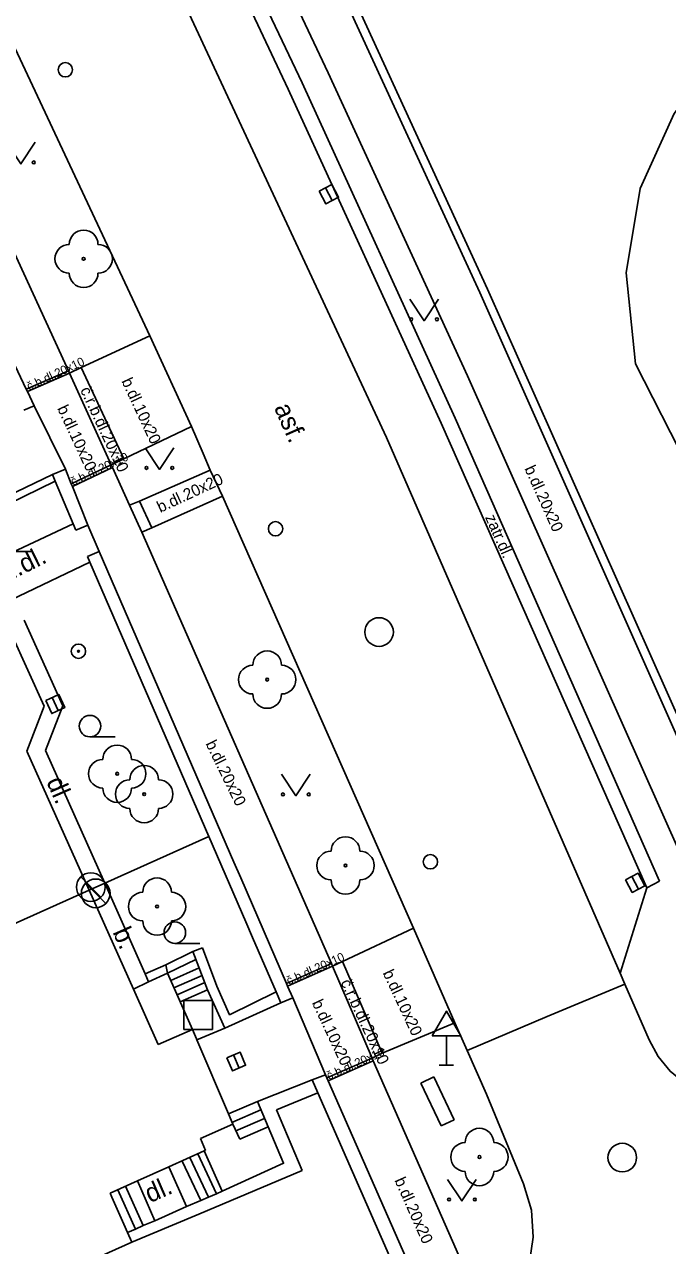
# Model space of a CAD drawing. Extents: x -600391 to -599491, y -1160176 to -1159402.
# Drawn here: x -599993.14 to -599970.71, y -1159959.22 to -1159916.65 of the extents above; entities that cross this region are included whole.
import ezdxf

# ---------------------------------------------------------------- set-up
doc = ezdxf.new("R2010")
doc.units = 0
for name, color, linetype in [('Level 10', 7, 'Continuous'), ('Level 11', 7, 'Continuous'), ('Level 22', 7, 'Continuous'), ('Level 24', 7, 'Continuous'), ('Level 25', 7, 'Continuous'), ('Level 26', 7, 'Continuous'), ('Level 27', 7, 'Continuous'), ('Level 28', 7, 'Continuous'), ('Level 34', 7, 'Continuous'), ('Level 36', 7, 'Continuous'), ('Level 40', 7, 'Continuous'), ('Level 5', 7, 'Continuous'), ('Level 6', 7, 'Continuous'), ('Level 7', 7, 'Continuous'), ('Level 8', 7, 'Continuous')]:
    doc.layers.add(name, color=color, linetype=linetype)

msp = doc.modelspace()

# ---------------------------------------------------------------- linework, layer by layer
at = {"layer": 'Level 10'}
for points in [[(-600004.38, -1159881.71), (-600001.91, -1159882.1), (-600001.45, -1159881.84), (-599996.41, -1159891.77), (-599995.59, -1159893.48), (-599986.85, -1159911.55), (-599983.45, -1159918.69), (-599978.12, -1159930.38), (-599970.99, -1159946.52)], [(-600004.15, -1159895.42), (-600003.88, -1159896.02), (-599997.52, -1159908.97), (-599996.01, -1159912.1), (-599995.56, -1159913.02), (-599988.76, -1159927.51), (-599987.31, -1159930.67), (-599986.9, -1159931.61), (-599986.66, -1159932.19), (-599986.23, -1159933.1), (-599979.57, -1159948.15), (-599978.13, -1159951.45), (-599977.7, -1159952.42), (-599977.02, -1159953.94), (-599975.73, -1159957.07)], [(-599970.99, -1159946.52), (-599971.43, -1159946.75)], [(-599971.43, -1159946.75), (-599972.36, -1159949.72)], [(-599972.36, -1159949.72), (-599972.2, -1159950.1), (-599971.35, -1159952.05)], [(-599969.53, -1159953.86), (-599970.11, -1159953.56), (-599970.62, -1159953.14), (-599971.04, -1159952.63), (-599971.35, -1159952.05)], [(-599975.73, -1159957.07), (-599975.46, -1159957.98), (-599975.4, -1159958.93), (-599975.54, -1159959.88)]]:
    msp.add_lwpolyline(points, dxfattribs=at)
at = {"layer": 'Level 11'}
for points in [[(-600002.37, -1159877.7), (-599997.64, -1159887.06), (-599995.54, -1159891.34), (-599992.33, -1159897.82), (-599988.83, -1159905.02), (-599982.55, -1159918.34), (-599977.69, -1159928.9), (-599968.89, -1159948.65)], [(-600004.38, -1159881.71), (-599998.64, -1159892.95), (-599997.83, -1159894.61), (-599989.12, -1159912.55), (-599980.51, -1159931.05), (-599972.36, -1159949.72)], [(-600001.91, -1159882.1), (-599996.9, -1159892.03), (-599996.06, -1159893.72), (-599990.31, -1159905.47), (-599987.32, -1159911.73), (-599983.94, -1159918.91)], [(-599998.7, -1159913.43), (-599998.66, -1159913.52), (-599997.19, -1159916.57), (-599991.6, -1159928.72), (-599991.56, -1159928.81)], [(-599968.46, -1159917.15), (-599970.48, -1159919.75), (-599971.67, -1159922.37), (-599972.15, -1159925.31), (-599971.83, -1159928.48), (-599970, -1159932.06), (-599967.15, -1159934.67), (-599961.48, -1159937.69)], [(-599983.94, -1159918.91), (-599978.61, -1159930.55)], [(-599991.56, -1159928.81), (-599991.16, -1159928.61), (-599988.76, -1159927.51)], [(-599991.6, -1159928.72), (-599993.07, -1159929.36)], [(-599991.16, -1159928.61), (-599989.67, -1159931.79)], [(-599991.56, -1159928.81), (-599993.03, -1159929.45)], [(-599991.56, -1159928.81), (-599990.11, -1159932)], [(-599990.11, -1159932), (-599989.67, -1159931.79), (-599987.31, -1159930.67)], [(-599978.61, -1159930.55), (-599971.43, -1159946.75)], [(-599990.11, -1159932), (-599991.5, -1159932.67)], [(-599990.07, -1159932.09), (-599991.46, -1159932.76)], [(-599990.11, -1159932), (-599990.07, -1159932.09), (-599989.47, -1159933.41)], [(-599986.66, -1159932.19), (-599989.12, -1159933.27), (-599989.47, -1159933.41)], [(-599996.47, -1159934.72), (-599992.06, -1159932.57)], [(-599989.04, -1159934.35), (-599989.47, -1159933.41)], [(-599989.12, -1159933.27), (-599988.69, -1159934.2)], [(-599986.23, -1159933.1), (-599988.69, -1159934.2)], [(-599995.73, -1159936.07), (-599991.43, -1159934.06)], [(-599988.69, -1159934.2), (-599989.04, -1159934.35)], [(-599982.39, -1159949.48), (-599982.43, -1159949.39), (-599989.04, -1159934.35)], [(-599994.89, -1159937.31), (-599994.17, -1159936.97), (-599990.86, -1159935.39)], [(-599993.14, -1159937.42), (-599991.8, -1159940.4)], [(-599991.8, -1159940.4), (-599992.4, -1159941.96)], [(-599992.4, -1159941.96), (-599990.33, -1159946.59)], [(-599990.33, -1159946.59), (-599988.92, -1159949.75)], [(-599979.57, -1159948.15), (-599982.04, -1159949.31), (-599982.39, -1159949.48)], [(-599987.26, -1159948.97), (-599988.21, -1159949.43)], [(-599987.16, -1159949.24), (-599988.15, -1159949.72)], [(-599988.03, -1159949.98), (-599987.04, -1159949.54)], [(-599982.43, -1159949.39), (-599984, -1159950.08)], [(-599983.96, -1159950.17), (-599982.39, -1159949.48)], [(-599981.01, -1159952.68), (-599982.39, -1159949.48)], [(-599982.04, -1159949.31), (-599980.66, -1159952.51)], [(-599988.81, -1159950.02), (-599989.33, -1159950.28)], [(-599988.15, -1159949.72), (-599987.28, -1159951.68)], [(-599987.92, -1159950.23), (-599986.94, -1159949.8)], [(-599987.81, -1159950.48), (-599986.85, -1159950.05)], [(-599987.7, -1159950.72), (-599986.75, -1159950.3)], [(-599977.7, -1159952.42), (-599974.91, -1159951.23), (-599972.2, -1159950.1)], [(-599987.12, -1159952.05), (-599986.15, -1159951.64)], [(-599981.01, -1159952.68), (-599980.66, -1159952.51), (-599978.13, -1159951.45)], [(-599981.01, -1159952.68), (-599982.59, -1159953.37)], [(-599980.97, -1159952.78), (-599982.55, -1159953.47)], [(-599977.1, -1159961.57), (-599980.97, -1159952.78), (-599981.01, -1159952.68)], [(-599986.02, -1159954.63), (-599985.01, -1159954.2)], [(-599985.9, -1159954.93), (-599984.89, -1159954.49)], [(-599985.62, -1159955.51), (-599985.87, -1159954.99)], [(-599985.76, -1159955.22), (-599984.76, -1159954.79)], [(-599984.64, -1159955.08), (-599985.62, -1159955.51)], [(-599986.44, -1159957.41), (-599987.09, -1159956.02)], [(-599986.24, -1159957.32), (-599986.87, -1159955.92)], [(-599987.48, -1159957.86), (-599988.1, -1159956.47)], [(-599986.99, -1159957.65), (-599987.64, -1159956.27)], [(-599986.72, -1159957.53), (-599987.37, -1159956.15)], [(-599989.88, -1159957.27), (-599989.26, -1159958.64)], [(-599989.61, -1159957.15), (-599988.99, -1159958.52)], [(-599989.54, -1159958.76), (-599989.26, -1159958.64), (-599988.99, -1159958.52), (-599988.59, -1159958.35), (-599987.48, -1159957.86), (-599986.99, -1159957.65), (-599986.72, -1159957.53), (-599986.44, -1159957.41), (-599986.24, -1159957.32)], [(-599988.59, -1159958.35), (-599989.19, -1159956.96)]]:
    msp.add_lwpolyline(points, dxfattribs=at)
at = {"layer": 'Level 22'}
for centre in [(-599991.07, -1159924.82), (-599984.67, -1159939.49), (-599989.9, -1159942.77), (-599988.96, -1159943.48), (-599981.94, -1159945.97), (-599988.51, -1159947.4), (-599977.27, -1159956.13)]:
    msp.add_circle(centre, 0.05, dxfattribs=at)
for centre, start, end in [((-599991.07, -1159924.32), 0, 180), ((-599991.57, -1159924.82), 90, 270), ((-599990.57, -1159924.82), 270, 90), ((-599991.07, -1159925.32), 180, 0), ((-599984.67, -1159938.99), 0, 180), ((-599985.17, -1159939.49), 90, 270), ((-599984.17, -1159939.49), 270, 90), ((-599984.67, -1159939.99), 180, 0), ((-599989.9, -1159942.27), 0, 180), ((-599990.4, -1159942.77), 90, 270), ((-599989.4, -1159942.77), 270, 90), ((-599988.96, -1159942.98), 0, 180), ((-599989.9, -1159943.27), 180, 0), ((-599989.46, -1159943.48), 90, 270), ((-599988.46, -1159943.48), 270, 90), ((-599988.96, -1159943.98), 180, 0), ((-599981.94, -1159945.47), 0, 180), ((-599982.44, -1159945.97), 90, 270), ((-599981.44, -1159945.97), 270, 90), ((-599988.51, -1159946.9), 0, 180), ((-599981.94, -1159946.47), 180, 0), ((-599989.01, -1159947.4), 90, 270), ((-599988.01, -1159947.4), 270, 90), ((-599988.51, -1159947.9), 180, 0), ((-599977.27, -1159955.63), 0, 180), ((-599977.77, -1159956.13), 90, 270), ((-599976.77, -1159956.13), 270, 90), ((-599977.27, -1159956.63), 180, 0)]:
    msp.add_arc(centre, 0.5, start, end, dxfattribs=at)
at = {"layer": 'Level 24'}
for points in [[(-599978.86, -1159953.34), (-599979.31, -1159953.56)], [(-599978.86, -1159953.34), (-599978.15, -1159954.83)], [(-599979.31, -1159953.56), (-599978.6, -1159955.04)], [(-599978.15, -1159954.83), (-599978.6, -1159955.04)]]:
    msp.add_lwpolyline(points, dxfattribs=at)
at = {"layer": 'Level 25'}
for radius in [0.25, 0.0303]:
    msp.add_circle((-599991.25, -1159938.5), radius, dxfattribs=at)
at = {"layer": 'Level 26'}
msp.add_lwpolyline([(-599987.58, -1159951.68), (-599986.58, -1159951.68), (-599986.58, -1159950.68), (-599987.58, -1159950.68)], close=True, dxfattribs=at)
at = {"layer": 'Level 27'}
for p, q in [((-599982.637, -1159922.349), (-599982.403, -1159922.791)), ((-599992.163, -1159940.112), (-599991.957, -1159940.568)), ((-599990.467, -1159947.074), (-599991.174, -1159946.367)), ((-599990.297, -1159947.294), (-599991.004, -1159946.587)), ((-599971.957, -1159946.349), (-599971.723, -1159946.791)), ((-599985.848, -1159952.57), (-599985.652, -1159953.03))]:
    msp.add_line(p, q, dxfattribs=at)
for points in [[(-599982.858, -1159922.466), (-599982.624, -1159922.908), (-599982.182, -1159922.674), (-599982.416, -1159922.232)], [(-599992.391, -1159940.215), (-599992.185, -1159940.671), (-599991.729, -1159940.465), (-599991.935, -1159940.009)], [(-599972.178, -1159946.466), (-599971.944, -1159946.908), (-599971.502, -1159946.674), (-599971.736, -1159946.232)], [(-599986.078, -1159952.668), (-599985.882, -1159953.128), (-599985.422, -1159952.932), (-599985.618, -1159952.472)]]:
    msp.add_lwpolyline(points, close=True, dxfattribs=at)
for centre in [(-599980.77, -1159937.83), (-599990.82, -1159946.72), (-599990.65, -1159946.94), (-599972.29, -1159956.15)]:
    msp.add_circle(centre, 0.5, dxfattribs=at)
at = {"layer": 'Level 28'}
for centre in [(-599991.71, -1159918.23), (-599984.38, -1159934.23), (-599978.98, -1159945.84)]:
    msp.add_circle(centre, 0.25, dxfattribs=at)
at = {"layer": 'Level 34'}
for p, q in [((-599978.42, -1159951.912), (-599978.42, -1159952.93)), ((-599978.67, -1159952.93), (-599978.17, -1159952.93))]:
    msp.add_line(p, q, dxfattribs=at)
msp.add_lwpolyline([(-599978.92, -1159951.912), (-599977.92, -1159951.912), (-599978.42, -1159951.046)], close=True, dxfattribs=at)
at = {"layer": 'Level 36'}
for p, q in [((-599993.79, -1159935.025), (-599992.915, -1159935.025)), ((-599990.85, -1159941.485), (-599989.975, -1159941.485)), ((-599987.89, -1159948.685), (-599987.015, -1159948.685))]:
    msp.add_line(p, q, dxfattribs=at)
for points in [[(-599993.76, -1159920.76), (-599993.26, -1159921.51), (-599992.76, -1159920.76)], [(-599979.7, -1159926.23), (-599979.2, -1159926.98), (-599978.7, -1159926.23)], [(-599988.93, -1159931.41), (-599988.43, -1159932.16), (-599987.93, -1159931.41)], [(-599984.17, -1159942.79), (-599983.67, -1159943.54), (-599983.17, -1159942.79)], [(-599978.38, -1159956.91), (-599977.88, -1159957.66), (-599977.38, -1159956.91)]]:
    msp.add_lwpolyline(points, dxfattribs=at)
for centre, radius in [((-599992.811, -1159921.46), 0.05), ((-599979.65, -1159926.93), 0.05), ((-599978.751, -1159926.93), 0.05), ((-599988.88, -1159932.11), 0.05), ((-599987.981, -1159932.11), 0.05), ((-599990.85, -1159941.11), 0.375), ((-599984.12, -1159943.49), 0.05), ((-599983.221, -1159943.49), 0.05), ((-599987.89, -1159948.31), 0.375), ((-599978.33, -1159957.61), 0.05), ((-599977.431, -1159957.61), 0.05)]:
    msp.add_circle(centre, radius, dxfattribs=at)
at = {"layer": 'Level 5'}
for points in [[(-599993.58, -1159937.91), (-599992.45, -1159940.42)], [(-599992.45, -1159940.42), (-599993.05, -1159941.98)], [(-599993.05, -1159941.98), (-599990.88, -1159946.83), (-599989.33, -1159950.28), (-599988.47, -1159952.21)], [(-600001.5, -1159951.59), (-599990.88, -1159946.83)], [(-599988.47, -1159952.21), (-599987.28, -1159951.68)], [(-599985.87, -1159954.99), (-599986.02, -1159954.63), (-599987.12, -1159952.05), (-599987.14, -1159952.01), (-599987.28, -1159951.68)], [(-599987, -1159955.49), (-599985.87, -1159954.99)], [(-599987, -1159955.49), (-599986.82, -1159955.9)], [(-599990.15, -1159957.39), (-599989.19, -1159956.96), (-599988.1, -1159956.47), (-599986.87, -1159955.92), (-599986.82, -1159955.9)], [(-599990.15, -1159957.39), (-599990.09, -1159957.53), (-599989.67, -1159958.47), (-599989.54, -1159958.76), (-599989.39, -1159959.1)], [(-599993.17, -1159960.79), (-599989.39, -1159959.1)]]:
    msp.add_lwpolyline(points, dxfattribs=at)
at = {"layer": 'Level 6'}
msp.add_lwpolyline([(-599989.67, -1159958.47), (-599990.09, -1159957.53)], dxfattribs=at)
at = {"layer": 'Level 7'}
for points in [[(-599976.99, -1159925.88), (-599983.7, -1159911.27)], [(-599977.26, -1159926), (-599983.97, -1159911.4)], [(-599993.16, -1159930.1), (-599992.79, -1159929.95), (-599993.03, -1159929.45), (-599993.07, -1159929.36), (-599999.74, -1159915.23), (-600000.1, -1159915.4)], [(-599968.11, -1159946.7), (-599970.43, -1159941.34), (-599977.26, -1159926)], [(-599970.16, -1159941.22), (-599976.99, -1159925.88)], [(-599992.16, -1159932.34), (-599991.7, -1159932.15), (-599991.5, -1159932.67), (-599991.46, -1159932.76), (-599990.93, -1159934.1)], [(-599996.58, -1159934.47), (-599992.16, -1159932.34)], [(-599992.16, -1159932.34), (-599992.06, -1159932.57), (-599991.43, -1159934.06), (-599991.34, -1159934.28)], [(-599991.34, -1159934.28), (-599990.93, -1159934.1)], [(-599990.53, -1159935.02), (-599990.94, -1159935.2)], [(-599990.53, -1159935.02), (-599985.83, -1159945.85), (-599985.59, -1159946.4), (-599984, -1159950.08), (-599983.96, -1159950.17), (-599983.78, -1159950.58)], [(-599990.94, -1159935.2), (-599990.86, -1159935.39)], [(-599990.86, -1159935.39), (-599986.71, -1159944.96)], [(-599990.33, -1159946.59), (-599986.71, -1159944.96)], [(-599986.71, -1159944.96), (-599985.42, -1159947.93)], [(-599990.88, -1159946.83), (-599990.33, -1159946.59)], [(-599985.42, -1159947.93), (-599985.18, -1159948.48)], [(-599985.18, -1159948.48), (-599984.36, -1159950.37), (-599984.19, -1159950.76)], [(-599987.26, -1159948.97), (-599986.93, -1159948.84)], [(-599984.19, -1159950.76), (-599986.15, -1159951.64), (-599986.75, -1159950.3), (-599987.26, -1159948.97)], [(-599984.36, -1159950.37), (-599985.98, -1159951.17), (-599986.43, -1159950.17), (-599986.93, -1159948.84)], [(-599988.92, -1159949.75), (-599988.21, -1159949.43)], [(-599988.21, -1159949.43), (-599988.15, -1159949.72)], [(-599988.92, -1159949.75), (-599988.81, -1159950.02)], [(-599988.81, -1159950.02), (-599988.15, -1159949.72)], [(-599984.19, -1159950.76), (-599983.78, -1159950.58)], [(-599983.1, -1159953.44), (-599982.9, -1159953.89), (-599979.7, -1159961.2), (-599989.83, -1159969.77), (-599998.95, -1159976.95)], [(-599983.1, -1159953.44), (-599985.01, -1159954.2)], [(-599982.64, -1159953.26), (-599983.1, -1159953.44)], [(-599979.11, -1159961.29), (-599982.55, -1159953.47), (-599982.59, -1159953.37), (-599982.64, -1159953.26)], [(-599982.9, -1159953.89), (-599984.35, -1159954.48)], [(-599985.01, -1159954.2), (-599984.64, -1159955.08), (-599984.1, -1159956.35), (-599986.24, -1159957.32)], [(-599984.35, -1159954.48), (-599983.45, -1159956.6)], [(-599983.45, -1159956.6), (-599987.05, -1159958.12), (-599987.19, -1159958.18), (-599989.39, -1159959.1)]]:
    msp.add_lwpolyline(points, dxfattribs=at)
at = {"layer": 'Level 8'}
for points in [[(-599992.79, -1159929.95), (-599991.7, -1159932.15)], [(-599990.53, -1159935.02), (-599990.93, -1159934.1)], [(-599982.64, -1159953.26), (-599983.78, -1159950.58)]]:
    msp.add_lwpolyline(points, dxfattribs=at)

# ---------------------------------------------------------------- texts
at = {"layer": 'Level 40'}
for s, height, rotation, p in [('č.b.dl.20x10', 0.3, 25, (-599992.97, -1159929.42)), ('b.dl.10x20', 0.4, 295, (-599989.76, -1159929.08)), ('č.r.b.dl.20x10', 0.39999, 295, (-599991.2, -1159929.39)), ('b.dl.10x20', 0.4, 295, (-599992, -1159930.03)), ('asf.', 0.65, 293.6884, (-599984.44, -1159930.01)), ('č.b.dl.20x10', 0.3, 25, (-599991.44, -1159932.74)), ('b.dl.20x20', 0.4, 294.3052, (-599975.71, -1159932.13)), ('b.dl.20x20', 0.4, 25, (-599988.4, -1159933.68)), ('zatr.dl.', 0.4, 293.8714, (-599977.08, -1159933.83)), ('z.dl.', 0.65, 26.0761, (-599993.74, -1159936.09)), ('b.dl.20x20', 0.4, 296.0448, (-599986.83, -1159941.72)), ('dl.', 0.65, 293.5891, (-599992.38, -1159943.04)), ('b.', 0.65, 294.1113, (-599990.07, -1159948.29)), ('č.b.dl.20x10', 0.3, 24, (-599983.92, -1159950.14)), ('b.dl.10x20', 0.4, 295, (-599980.65, -1159949.71)), ('č.r.b.dl.20x10', 0.39999, 295, (-599982.12, -1159950.04)), ('b.dl.10x20', 0.4, 295, (-599983.12, -1159950.75)), ('č.b.dl.20x10', 0.3, 24, (-599982.52, -1159953.45)), ('dl.', 0.65, 23.4287, (-599988.76, -1159957.74)), ('b.dl.20x20', 0.4, 294, (-599980.24, -1159956.94))]:
    msp.add_text(s, height=height, rotation=rotation, dxfattribs=at).set_placement(p)

doc.saveas('drawing.dxf')
